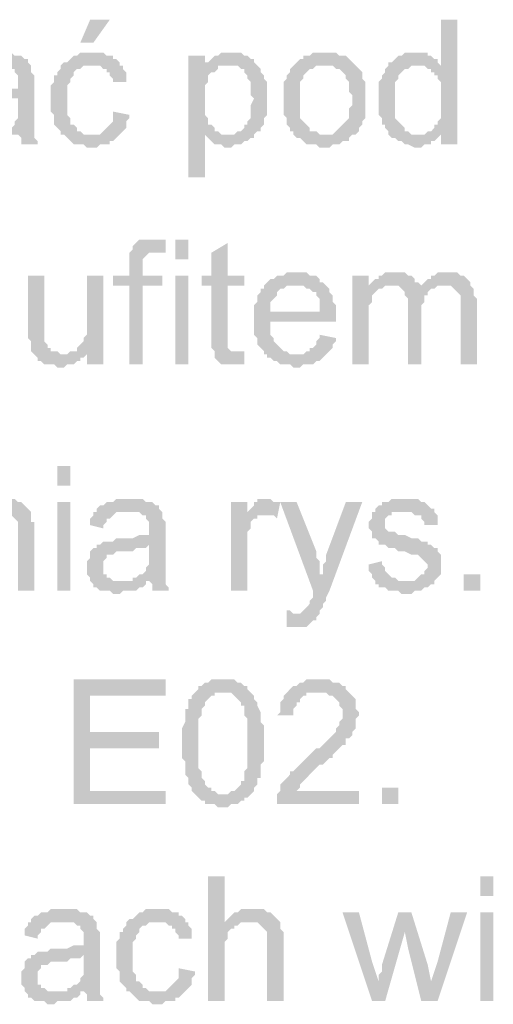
# Model space of a CAD drawing. Header units: millimetres. Extents: x -523 to 1404227, y -783705 to 1038705.
# Tile 326 of 508: x 516803 to 517415, y 220622 to 221892. Entities that reach past the tile are written whole.
import ezdxf

# ---------------------------------------------------------------- set-up
doc = ezdxf.new("R2010")
doc.units = ezdxf.units.MM
doc.linetypes.add('ACAD_ISO08W100', pattern=[36, 24, -3, 6, -3])
doc.layers.add('!!ELEKTRYKA', color=7, linetype='Continuous')

msp = doc.modelspace()

# ---------------------------------------------------------------- hatches: boundary and pattern name
at = {"layer": '!!ELEKTRYKA', "linetype": 'ACAD_ISO08W100'}
for points in [[(517368.5, 221892.45), (517347.34, 221892.45), (517347.34, 221833.18), (517317.7, 221833.18), (517321.94, 221833.18), (517326.17, 221833.18), (517330.4, 221828.95), (517334.64, 221828.95), (517334.64, 221824.71), (517338.87, 221824.71), (517338.87, 221820.48), (517343.1, 221820.48), (517343.1, 221816.25), (517347.34, 221812.01), (517347.34, 221807.78), (517347.34, 221803.55), (517347.34, 221799.31), (517347.34, 221795.08), (517347.34, 221786.61), (517347.34, 221782.38), (517347.34, 221778.15), (517347.34, 221773.91), (517347.34, 221769.68), (517347.34, 221765.45), (517343.1, 221761.21), (517343.1, 221756.98), (517338.87, 221756.98), (517338.87, 221752.75), (517334.64, 221748.51), (517330.4, 221748.51), (517326.17, 221744.28), (517347.34, 221744.28), (517347.34, 221731.58), (517368.5, 221731.58)], [(516775.82, 221850.12), (516775.82, 221850.12), (516758.89, 221850.12), (516754.66, 221845.88), (516750.42, 221845.88), (516746.19, 221845.88), (516741.96, 221841.65), (516737.72, 221841.65), (516733.49, 221837.42), (516733.49, 221833.18), (516771.59, 221833.18), (516775.82, 221833.18), (516780.06, 221833.18), (516784.29, 221833.18), (516788.52, 221833.18), (516792.76, 221828.95), (516796.99, 221828.95), (516796.99, 221824.71), (516796.99, 221824.71), (516801.22, 221820.48), (516801.22, 221816.25), (516801.22, 221812.01), (516801.22, 221812.01), (516801.22, 221803.55), (516801.22, 221803.55), (516796.99, 221803.55), (516792.76, 221803.55), (516792.76, 221803.55), (516788.52, 221803.55), (516780.06, 221799.31), (516775.82, 221799.31), (516771.59, 221799.31), (516767.36, 221799.31), (516758.89, 221799.31), (516754.66, 221795.08), (516750.42, 221795.08), (516750.42, 221795.08), (516746.19, 221795.08), (516741.96, 221795.08), (516737.72, 221790.85), (516801.22, 221790.85), (516801.22, 221782.38), (516801.22, 221778.15), (516801.22, 221773.91), (516801.22, 221769.68), (516801.22, 221765.45), (516796.99, 221761.21), (516796.99, 221761.21), (516796.99, 221756.98), (516792.76, 221752.75), (516788.52, 221752.75), (516784.29, 221748.51), (516780.06, 221748.51), (516780.06, 221744.28), (516801.22, 221744.28), (516801.22, 221744.28), (516805.46, 221740.05), (516805.46, 221735.81), (516805.46, 221731.58), (516826.62, 221731.58), (516826.62, 221731.58), (516826.62, 221735.81), (516822.39, 221740.05), (516822.39, 221744.28), (516822.39, 221748.51), (516822.39, 221748.51), (516822.39, 221752.75), (516822.39, 221756.98), (516822.39, 221761.21), (516822.39, 221765.45), (516822.39, 221773.91), (516822.39, 221778.15), (516822.39, 221807.78), (516822.39, 221807.78), (516822.39, 221812.01), (516822.39, 221816.25), (516822.39, 221820.48), (516818.16, 221824.71), (516818.16, 221824.71), (516818.16, 221828.95), (516818.16, 221833.18), (516813.92, 221837.42), (516813.92, 221841.65), (516809.69, 221841.65), (516805.46, 221845.88), (516801.22, 221845.88), (516796.99, 221845.88), (516792.76, 221850.12), (516788.52, 221850.12), (516784.29, 221850.12), (516780.06, 221850.12)], [(516898.59, 221850.12), (516881.66, 221850.12), (516877.43, 221845.88), (516873.19, 221845.88), (516868.96, 221841.65), (516868.96, 221841.65), (516864.73, 221837.42), (516860.49, 221837.42), (516856.26, 221833.18), (516856.26, 221828.95), (516852.02, 221824.71), (516852.02, 221820.48), (516847.79, 221820.48), (516847.79, 221816.25), (516847.79, 221812.01), (516843.56, 221807.78), (516843.56, 221803.55), (516843.56, 221799.31), (516843.56, 221795.08), (516843.56, 221790.85), (516843.56, 221782.38), (516843.56, 221778.15), (516843.56, 221773.91), (516847.79, 221769.68), (516847.79, 221765.45), (516847.79, 221761.21), (516847.79, 221756.98), (516852.02, 221752.75), (516852.02, 221752.75), (516856.26, 221748.51), (516856.26, 221744.28), (516894.36, 221744.28), (516894.36, 221744.28), (516890.13, 221744.28), (516885.89, 221744.28), (516881.66, 221748.51), (516877.43, 221748.51), (516877.43, 221752.75), (516873.19, 221756.98), (516873.19, 221756.98), (516868.96, 221756.98), (516868.96, 221761.21), (516868.96, 221765.45), (516864.73, 221769.68), (516864.73, 221773.91), (516864.73, 221778.15), (516864.73, 221782.38), (516864.73, 221790.85), (516864.73, 221790.85), (516864.73, 221795.08), (516864.73, 221799.31), (516864.73, 221803.55), (516864.73, 221807.78), (516868.96, 221812.01), (516868.96, 221816.25), (516873.19, 221820.48), (516873.19, 221824.71), (516873.19, 221824.71), (516877.43, 221828.95), (516881.66, 221828.95), (516885.89, 221833.18), (516890.13, 221833.18), (516894.36, 221833.18), (516898.59, 221833.18), (516932.46, 221833.18), (516932.46, 221837.42), (516928.23, 221841.65), (516923.99, 221841.65), (516923.99, 221845.88), (516919.76, 221845.88), (516915.53, 221845.88), (516911.29, 221850.12), (516907.06, 221850.12), (516902.83, 221850.12)], [(517076.4, 221850.12), (517063.7, 221850.12), (517059.46, 221845.88), (517055.23, 221845.88), (517051, 221841.65), (517046.76, 221837.42), (517042.53, 221837.42), (517072.16, 221833.18), (517076.4, 221833.18), (517080.63, 221833.18), (517084.86, 221833.18), (517089.1, 221828.95), (517093.33, 221828.95), (517093.33, 221824.71), (517097.56, 221820.48), (517097.56, 221816.25), (517101.8, 221812.01), (517101.8, 221812.01), (517101.8, 221803.55), (517101.8, 221799.31), (517101.8, 221795.08), (517106.03, 221790.85), (517106.03, 221790.85), (517101.8, 221782.38), (517101.8, 221778.15), (517101.8, 221773.91), (517101.8, 221769.68), (517101.8, 221765.45), (517097.56, 221761.21), (517097.56, 221756.98), (517093.33, 221756.98), (517093.33, 221752.75), (517089.1, 221748.51), (517084.86, 221748.51), (517080.63, 221744.28), (517076.4, 221744.28), (517072.16, 221744.28), (517042.53, 221744.28), (517046.76, 221740.05), (517046.76, 221740.05), (517051, 221735.81), (517055.23, 221731.58), (517055.23, 221731.58), (517059.46, 221731.58), (517063.7, 221731.58), (517067.93, 221727.35), (517072.16, 221727.35), (517072.16, 221727.35), (517076.4, 221727.35), (517080.63, 221731.58), (517084.86, 221731.58), (517089.1, 221731.58), (517093.33, 221735.81), (517097.56, 221735.81), (517101.8, 221740.05), (517106.03, 221740.05), (517106.03, 221744.28), (517110.26, 221748.51), (517114.5, 221748.51), (517114.5, 221752.75), (517118.73, 221756.98), (517118.73, 221761.21), (517118.73, 221765.45), (517122.97, 221769.68), (517122.97, 221773.91), (517122.97, 221778.15), (517122.97, 221782.38), (517122.97, 221786.61), (517122.97, 221790.85), (517122.97, 221790.85), (517122.97, 221795.08), (517122.97, 221799.31), (517122.97, 221803.55), (517122.97, 221807.78), (517122.97, 221812.01), (517118.73, 221816.25), (517118.73, 221820.48), (517118.73, 221820.48), (517114.5, 221824.71), (517114.5, 221828.95), (517110.26, 221833.18), (517106.03, 221837.42), (517106.03, 221841.65), (517101.8, 221841.65), (517101.8, 221841.65), (517097.56, 221845.88), (517093.33, 221845.88), (517089.1, 221850.12), (517084.86, 221850.12), (517080.63, 221850.12)], [(517199.17, 221850.12), (517199.17, 221850.12), (517182.23, 221850.12), (517178, 221845.88), (517173.77, 221845.88), (517169.53, 221845.88), (517169.53, 221841.65), (517165.3, 221841.65), (517161.07, 221837.42), (517161.07, 221837.42), (517156.83, 221833.18), (517199.17, 221833.18), (517199.17, 221833.18), (517203.4, 221833.18), (517207.63, 221833.18), (517211.87, 221828.95), (517216.1, 221828.95), (517220.33, 221824.71), (517220.33, 221824.71), (517224.57, 221820.48), (517224.57, 221816.25), (517228.8, 221812.01), (517228.8, 221807.78), (517228.8, 221803.55), (517228.8, 221799.31), (517233.03, 221795.08), (517233.03, 221790.85), (517233.03, 221790.85), (517233.03, 221782.38), (517228.8, 221778.15), (517228.8, 221773.91), (517228.8, 221769.68), (517228.8, 221765.45), (517224.57, 221761.21), (517224.57, 221761.21), (517220.33, 221756.98), (517220.33, 221756.98), (517216.1, 221752.75), (517211.87, 221748.51), (517211.87, 221748.51), (517207.63, 221744.28), (517203.4, 221744.28), (517199.17, 221744.28), (517156.83, 221744.28), (517161.07, 221740.05), (517165.3, 221740.05), (517169.53, 221735.81), (517169.53, 221735.81), (517173.77, 221731.58), (517178, 221731.58), (517182.23, 221731.58), (517186.47, 221731.58), (517190.7, 221727.35), (517199.17, 221727.35), (517199.17, 221727.35), (517203.4, 221727.35), (517207.63, 221731.58), (517211.87, 221731.58), (517216.1, 221731.58), (517220.33, 221735.81), (517224.57, 221735.81), (517228.8, 221735.81), (517228.8, 221740.05), (517233.03, 221744.28), (517237.27, 221744.28), (517241.5, 221748.51), (517241.5, 221752.75), (517245.73, 221756.98), (517245.73, 221756.98), (517245.73, 221761.21), (517249.97, 221765.45), (517249.97, 221765.45), (517249.97, 221769.68), (517249.97, 221773.91), (517249.97, 221782.38), (517249.97, 221786.61), (517249.97, 221790.85), (517249.97, 221795.08), (517249.97, 221799.31), (517249.97, 221803.55), (517249.97, 221807.78), (517249.97, 221812.01), (517245.73, 221816.25), (517245.73, 221820.48), (517245.73, 221824.71), (517241.5, 221828.95), (517237.27, 221833.18), (517237.27, 221833.18), (517233.03, 221837.42), (517228.8, 221841.65), (517228.8, 221841.65), (517224.57, 221845.88), (517220.33, 221845.88), (517216.1, 221845.88), (517211.87, 221850.12), (517207.63, 221850.12), (517203.4, 221850.12)], [(517313.47, 221850.12), (517313.47, 221850.12), (517300.77, 221850.12), (517296.54, 221845.88), (517292.3, 221845.88), (517288.07, 221841.65), (517288.07, 221841.65), (517283.84, 221837.42), (517279.6, 221837.42), (517279.6, 221833.18), (517275.37, 221828.95), (517275.37, 221824.71), (517271.14, 221820.48), (517271.14, 221820.48), (517271.14, 221816.25), (517266.9, 221812.01), (517266.9, 221807.78), (517266.9, 221803.55), (517266.9, 221799.31), (517266.9, 221795.08), (517266.9, 221790.85), (517266.9, 221786.61), (517266.9, 221782.38), (517266.9, 221778.15), (517266.9, 221773.91), (517266.9, 221769.68), (517271.14, 221765.45), (517271.14, 221761.21), (517271.14, 221756.98), (517275.37, 221756.98), (517275.37, 221752.75), (517279.6, 221748.51), (517279.6, 221744.28), (517317.7, 221744.28), (517313.47, 221744.28), (517309.24, 221744.28), (517305, 221748.51), (517300.77, 221748.51), (517300.77, 221752.75), (517296.54, 221756.98), (517296.54, 221756.98), (517292.3, 221761.21), (517292.3, 221761.21), (517288.07, 221765.45), (517288.07, 221769.68), (517288.07, 221773.91), (517288.07, 221778.15), (517288.07, 221782.38), (517288.07, 221790.85), (517288.07, 221790.85), (517288.07, 221795.08), (517288.07, 221799.31), (517288.07, 221803.55), (517288.07, 221807.78), (517288.07, 221812.01), (517292.3, 221816.25), (517292.3, 221820.48), (517296.54, 221824.71), (517296.54, 221824.71), (517300.77, 221828.95), (517305, 221828.95), (517309.24, 221833.18), (517313.47, 221833.18), (517317.7, 221833.18), (517347.34, 221833.18), (517343.1, 221837.42), (517343.1, 221841.65), (517338.87, 221841.65), (517334.64, 221845.88), (517330.4, 221845.88), (517330.4, 221850.12), (517326.17, 221850.12), (517317.7, 221850.12)], [(517042.53, 221845.88), (517021.36, 221845.88), (517021.36, 221689.24), (517042.53, 221689.24), (517042.53, 221744.28), (517072.16, 221744.28), (517067.93, 221744.28), (517063.7, 221744.28), (517059.46, 221748.51), (517055.23, 221748.51), (517055.23, 221752.75), (517051, 221756.98), (517046.76, 221756.98), (517046.76, 221761.21), (517046.76, 221765.45), (517042.53, 221769.68), (517042.53, 221773.91), (517042.53, 221778.15), (517042.53, 221782.38), (517042.53, 221790.85), (517042.53, 221790.85), (517042.53, 221795.08), (517042.53, 221799.31), (517042.53, 221803.55), (517042.53, 221807.78), (517046.76, 221812.01), (517046.76, 221816.25), (517046.76, 221820.48), (517051, 221824.71), (517055.23, 221824.71), (517059.46, 221828.95), (517059.46, 221833.18), (517042.53, 221833.18)], [(516932.46, 221833.18), (516898.59, 221833.18), (516907.06, 221833.18), (516911.29, 221828.95), (516915.53, 221828.95), (516915.53, 221824.71), (516919.76, 221824.71), (516919.76, 221820.48), (516923.99, 221816.25), (516923.99, 221812.01), (516940.93, 221812.01), (516940.93, 221816.25), (516940.93, 221820.48), (516940.93, 221824.71), (516936.69, 221828.95), (516936.69, 221833.18)], [(517156.83, 221833.18), (517156.83, 221833.18), (517152.6, 221828.95), (517152.6, 221824.71), (517148.37, 221820.48), (517148.37, 221816.25), (517144.13, 221812.01), (517144.13, 221807.78), (517144.13, 221803.55), (517144.13, 221799.31), (517144.13, 221795.08), (517144.13, 221790.85), (517144.13, 221790.85), (517144.13, 221782.38), (517144.13, 221778.15), (517144.13, 221773.91), (517144.13, 221769.68), (517148.37, 221765.45), (517148.37, 221761.21), (517148.37, 221756.98), (517152.6, 221752.75), (517152.6, 221748.51), (517156.83, 221748.51), (517156.83, 221744.28), (517199.17, 221744.28), (517194.93, 221744.28), (517190.7, 221744.28), (517186.47, 221748.51), (517182.23, 221748.51), (517178, 221748.51), (517178, 221752.75), (517173.77, 221756.98), (517173.77, 221756.98), (517169.53, 221761.21), (517169.53, 221761.21), (517165.3, 221765.45), (517165.3, 221769.68), (517165.3, 221773.91), (517165.3, 221778.15), (517165.3, 221782.38), (517165.3, 221790.85), (517165.3, 221790.85), (517165.3, 221795.08), (517165.3, 221799.31), (517165.3, 221803.55), (517165.3, 221807.78), (517165.3, 221812.01), (517169.53, 221816.25), (517169.53, 221820.48), (517173.77, 221824.71), (517173.77, 221824.71), (517178, 221828.95), (517182.23, 221828.95), (517186.47, 221833.18), (517190.7, 221833.18), (517194.93, 221833.18), (517199.17, 221833.18)], [(516923.99, 221773.91), (516923.99, 221761.21), (516919.76, 221756.98), (516919.76, 221756.98), (516915.53, 221752.75), (516911.29, 221748.51), (516911.29, 221748.51), (516907.06, 221744.28), (516902.83, 221744.28), (516894.36, 221744.28), (516856.26, 221744.28), (516860.49, 221744.28), (516864.73, 221740.05), (516868.96, 221735.81), (516868.96, 221735.81), (516873.19, 221731.58), (516877.43, 221731.58), (516881.66, 221731.58), (516885.89, 221731.58), (516890.13, 221727.35), (516898.59, 221727.35), (516902.83, 221727.35), (516907.06, 221731.58), (516911.29, 221731.58), (516915.53, 221731.58), (516919.76, 221731.58), (516919.76, 221735.81), (516923.99, 221735.81), (516928.23, 221740.05), (516928.23, 221740.05), (516932.46, 221744.28), (516936.69, 221748.51), (516936.69, 221748.51), (516940.93, 221752.75), (516940.93, 221756.98), (516940.93, 221761.21), (516945.16, 221765.45), (516945.16, 221769.68)], [(517326.17, 221744.28), (517279.6, 221744.28), (517283.84, 221740.05), (517288.07, 221740.05), (517292.3, 221735.81), (517292.3, 221735.81), (517296.54, 221735.81), (517300.77, 221731.58), (517300.77, 221731.58), (517305, 221731.58), (517313.47, 221727.35), (517317.7, 221727.35), (517321.94, 221727.35), (517326.17, 221731.58), (517330.4, 221731.58), (517334.64, 221731.58), (517334.64, 221735.81), (517338.87, 221735.81), (517343.1, 221740.05), (517347.34, 221744.28), (517347.34, 221744.28)], [(516974.79, 221608.81), (516957.86, 221608.81), (516953.63, 221604.58), (516953.63, 221604.58), (516949.39, 221600.34), (516949.39, 221596.11), (516945.16, 221591.88), (516979.03, 221591.88), (516983.26, 221591.88), (516987.49, 221591.88), (516991.73, 221591.88), (516991.73, 221608.81), (516991.73, 221608.81), (516987.49, 221608.81), (516983.26, 221608.81), (516979.03, 221608.81)], [(517072.16, 221604.58), (517051, 221591.88), (517051, 221562.24), (517038.3, 221562.24), (517038.3, 221549.54), (517051, 221549.54), (517051, 221481.81), (517051, 221481.81), (517051, 221473.34), (517051, 221469.11), (517055.23, 221464.87), (517084.86, 221464.87), (517080.63, 221464.87), (517076.4, 221464.87), (517076.4, 221464.87), (517072.16, 221469.11), (517072.16, 221469.11), (517072.16, 221473.34), (517072.16, 221481.81), (517072.16, 221549.54), (517093.33, 221549.54), (517093.33, 221562.24), (517072.16, 221562.24)], [(516945.16, 221591.88), (516945.16, 221591.88), (516945.16, 221562.24), (516923.99, 221562.24), (516923.99, 221549.54), (516945.16, 221549.54), (516945.16, 221447.94), (516962.09, 221447.94), (516962.09, 221549.54), (516987.49, 221549.54), (516987.49, 221562.24), (516962.09, 221562.24), (516962.09, 221574.94), (516962.09, 221579.18), (516962.09, 221583.41), (516966.33, 221587.64), (516966.33, 221587.64), (516966.33, 221587.64), (516970.56, 221591.88), (516974.79, 221591.88), (516979.03, 221591.88)], [(516835.09, 221562.24), (516813.92, 221562.24), (516813.92, 221490.27), (516813.92, 221490.27), (516813.92, 221486.04), (516813.92, 221481.81), (516818.16, 221477.57), (516818.16, 221473.34), (516818.16, 221469.11), (516818.16, 221464.87), (516822.39, 221460.64), (516822.39, 221460.64), (516826.62, 221456.41), (516826.62, 221452.17), (516830.86, 221452.17), (516835.09, 221447.94), (516839.32, 221447.94), (516843.56, 221447.94), (516847.79, 221447.94), (516852.02, 221443.7), (516856.26, 221443.7), (516856.26, 221443.7), (516860.49, 221443.7), (516864.73, 221447.94), (516868.96, 221447.94), (516873.19, 221447.94), (516877.43, 221452.17), (516881.66, 221452.17), (516881.66, 221456.41), (516885.89, 221456.41), (516890.13, 221460.64), (516860.49, 221460.64), (516856.26, 221460.64), (516852.02, 221464.87), (516847.79, 221464.87), (516843.56, 221464.87), (516843.56, 221469.11), (516839.32, 221469.11), (516839.32, 221473.34), (516835.09, 221477.57), (516835.09, 221481.81), (516835.09, 221481.81), (516835.09, 221490.27), (516835.09, 221494.51), (516835.09, 221498.74)], [(516911.29, 221562.24), (516890.13, 221562.24), (516890.13, 221502.97), (516890.13, 221502.97), (516890.13, 221494.51), (516890.13, 221490.27), (516890.13, 221486.04), (516885.89, 221481.81), (516885.89, 221477.57), (516885.89, 221477.57), (516881.66, 221473.34), (516877.43, 221469.11), (516877.43, 221464.87), (516890.13, 221464.87), (516890.13, 221447.94), (516911.29, 221447.94)], [(517161.07, 221566.47), (517148.37, 221566.47), (517144.13, 221562.24), (517135.67, 221562.24), (517131.43, 221558.01), (517127.2, 221558.01), (517122.97, 221553.77), (517118.73, 221549.54), (517161.07, 221549.54), (517161.07, 221549.54), (517165.3, 221549.54), (517169.53, 221549.54), (517173.77, 221545.31), (517178, 221545.31), (517182.23, 221541.07), (517186.47, 221541.07), (517186.47, 221536.84), (517186.47, 221536.84), (517190.7, 221532.61), (517190.7, 221528.37), (517190.7, 221524.14), (517190.7, 221515.67), (517127.2, 221515.67), (517211.87, 221515.67), (517211.87, 221519.91), (517211.87, 221524.14), (517207.63, 221528.37), (517207.63, 221532.61), (517207.63, 221536.84), (517203.4, 221541.07), (517203.4, 221545.31), (517199.17, 221549.54), (517199.17, 221549.54), (517194.93, 221553.77), (517190.7, 221553.77), (517190.7, 221558.01), (517186.47, 221562.24), (517182.23, 221562.24), (517178, 221562.24), (517173.77, 221566.47), (517169.53, 221566.47), (517165.3, 221566.47)], [(517254.2, 221562.24), (517233.03, 221562.24), (517233.03, 221447.94), (517254.2, 221447.94), (517254.2, 221507.21), (517254.2, 221511.44), (517254.2, 221515.67), (517254.2, 221519.91), (517254.2, 221524.14), (517258.44, 221528.37), (517258.44, 221532.61), (517258.44, 221536.84), (517262.67, 221541.07), (517262.67, 221541.07), (517266.9, 221545.31), (517271.14, 221545.31), (517254.2, 221549.54)], [(517288.07, 221566.47), (517275.37, 221566.47), (517271.14, 221562.24), (517266.9, 221562.24), (517266.9, 221558.01), (517262.67, 221558.01), (517258.44, 221553.77), (517254.2, 221549.54), (517283.84, 221549.54), (517283.84, 221549.54), (517288.07, 221549.54), (517292.3, 221549.54), (517296.54, 221545.31), (517321.94, 221545.31), (517321.94, 221549.54), (517317.7, 221553.77), (517313.47, 221553.77), (517313.47, 221558.01), (517309.24, 221562.24), (517309.24, 221562.24), (517305, 221562.24), (517300.77, 221566.47), (517296.54, 221566.47), (517292.3, 221566.47)], [(517355.8, 221566.47), (517343.1, 221566.47), (517338.87, 221562.24), (517334.64, 221562.24), (517334.64, 221558.01), (517330.4, 221558.01), (517326.17, 221553.77), (517321.94, 221549.54), (517351.57, 221549.54), (517355.8, 221549.54), (517360.04, 221549.54), (517364.27, 221545.31), (517364.27, 221545.31), (517368.5, 221541.07), (517372.74, 221536.84), (517372.74, 221536.84), (517372.74, 221532.61), (517372.74, 221528.37), (517372.74, 221519.91), (517372.74, 221447.94), (517393.91, 221447.94), (517393.91, 221528.37), (517393.91, 221528.37), (517393.91, 221532.61), (517389.67, 221536.84), (517389.67, 221545.31), (517389.67, 221545.31), (517385.44, 221549.54), (517385.44, 221553.77), (517381.21, 221558.01), (517381.21, 221558.01), (517376.97, 221562.24), (517372.74, 221562.24), (517368.5, 221566.47), (517364.27, 221566.47), (517360.04, 221566.47)], [(517118.73, 221549.54), (517118.73, 221549.54), (517118.73, 221545.31), (517114.5, 221545.31), (517114.5, 221541.07), (517110.26, 221536.84), (517110.26, 221532.61), (517110.26, 221528.37), (517106.03, 221524.14), (517106.03, 221519.91), (517106.03, 221515.67), (517106.03, 221511.44), (517106.03, 221502.97), (517106.03, 221498.74), (517106.03, 221494.51), (517106.03, 221490.27), (517106.03, 221486.04), (517110.26, 221481.81), (517110.26, 221477.57), (517110.26, 221473.34), (517114.5, 221469.11), (517114.5, 221469.11), (517118.73, 221464.87), (517118.73, 221460.64), (517161.07, 221460.64), (517161.07, 221460.64), (517156.83, 221460.64), (517152.6, 221460.64), (517148.37, 221464.87), (517144.13, 221464.87), (517139.9, 221469.11), (517135.67, 221473.34), (517135.67, 221473.34), (517135.67, 221473.34), (517131.43, 221477.57), (517131.43, 221481.81), (517127.2, 221486.04), (517127.2, 221490.27), (517127.2, 221494.51), (517127.2, 221502.97), (517211.87, 221502.97), (517211.87, 221502.97), (517211.87, 221507.21), (517211.87, 221511.44), (517211.87, 221515.67), (517127.2, 221515.67), (517127.2, 221515.67), (517127.2, 221524.14), (517127.2, 221528.37), (517131.43, 221532.61), (517131.43, 221532.61), (517135.67, 221536.84), (517135.67, 221541.07), (517139.9, 221545.31), (517144.13, 221545.31), (517148.37, 221549.54), (517152.6, 221549.54), (517156.83, 221549.54), (517161.07, 221549.54)], [(517254.2, 221549.54), (517254.2, 221549.54), (517271.14, 221545.31), (517275.37, 221549.54), (517279.6, 221549.54), (517283.84, 221549.54)], [(517321.94, 221549.54), (517321.94, 221545.31), (517296.54, 221545.31), (517300.77, 221541.07), (517300.77, 221541.07), (517300.77, 221536.84), (517305, 221532.61), (517305, 221528.37), (517305, 221524.14), (517305, 221447.94), (517321.94, 221447.94), (517321.94, 221515.67), (517321.94, 221515.67), (517321.94, 221524.14), (517326.17, 221528.37), (517326.17, 221532.61), (517326.17, 221536.84), (517330.4, 221536.84), (517330.4, 221541.07), (517330.4, 221541.07), (517334.64, 221545.31), (517338.87, 221545.31), (517343.1, 221549.54), (517347.34, 221549.54), (517351.57, 221549.54)], [(517190.7, 221486.04), (517190.7, 221481.81), (517186.47, 221477.57), (517186.47, 221473.34), (517182.23, 221469.11), (517178, 221469.11), (517178, 221464.87), (517173.77, 221464.87), (517169.53, 221460.64), (517165.3, 221460.64), (517161.07, 221460.64), (517118.73, 221460.64), (517122.97, 221460.64), (517122.97, 221456.41), (517127.2, 221456.41), (517131.43, 221452.17), (517135.67, 221452.17), (517139.9, 221447.94), (517144.13, 221447.94), (517148.37, 221447.94), (517152.6, 221447.94), (517156.83, 221443.7), (517161.07, 221443.7), (517165.3, 221443.7), (517169.53, 221447.94), (517173.77, 221447.94), (517178, 221447.94), (517182.23, 221447.94), (517186.47, 221452.17), (517190.7, 221452.17), (517194.93, 221456.41), (517194.93, 221456.41), (517199.17, 221460.64), (517203.4, 221464.87), (517203.4, 221464.87), (517207.63, 221469.11), (517207.63, 221473.34), (517211.87, 221477.57), (517211.87, 221481.81)], [(516877.43, 221464.87), (516868.96, 221464.87), (516864.73, 221460.64), (516860.49, 221460.64), (516890.13, 221460.64), (516890.13, 221464.87)], [(517093.33, 221464.87), (517055.23, 221464.87), (517055.23, 221460.64), (517055.23, 221460.64), (517055.23, 221456.41), (517059.46, 221452.17), (517063.7, 221447.94), (517067.93, 221447.94), (517067.93, 221447.94), (517076.4, 221447.94), (517080.63, 221447.94), (517080.63, 221447.94), (517084.86, 221447.94), (517089.1, 221447.94), (517093.33, 221447.94)], [(516780.06, 221274.37), (516780.06, 221274.37), (516767.36, 221274.37), (516763.12, 221270.13), (516758.89, 221270.13), (516754.66, 221265.9), (516754.66, 221265.9), (516750.42, 221261.67), (516746.19, 221257.43), (516775.82, 221257.43), (516780.06, 221257.43), (516784.29, 221257.43), (516788.52, 221257.43), (516792.76, 221253.2), (516792.76, 221253.2), (516796.99, 221248.97), (516801.22, 221244.73), (516801.22, 221244.73), (516801.22, 221240.5), (516801.22, 221236.27), (516801.22, 221232.03), (516801.22, 221227.8), (516801.22, 221155.83), (516822.39, 221155.83), (516822.39, 221227.8), (516822.39, 221227.8), (516822.39, 221236.27), (516822.39, 221240.5), (516822.39, 221244.73), (516818.16, 221244.73), (516818.16, 221248.97), (516818.16, 221253.2), (516818.16, 221257.43), (516813.92, 221261.67), (516813.92, 221261.67), (516809.69, 221265.9), (516805.46, 221270.13), (516801.22, 221270.13), (516801.22, 221270.13), (516796.99, 221274.37), (516792.76, 221274.37), (516784.29, 221274.37)], [(516945.16, 221274.37), (516945.16, 221274.37), (516928.23, 221274.37), (516923.99, 221270.13), (516919.76, 221270.13), (516915.53, 221270.13), (516911.29, 221265.9), (516907.06, 221265.9), (516902.83, 221261.67), (516902.83, 221257.43), (516940.93, 221257.43), (516945.16, 221257.43), (516949.39, 221257.43), (516953.63, 221257.43), (516957.86, 221257.43), (516962.09, 221253.2), (516966.33, 221253.2), (516966.33, 221248.97), (516966.33, 221248.97), (516970.56, 221244.73), (516970.56, 221240.5), (516970.56, 221236.27), (516970.56, 221236.27), (516970.56, 221227.8), (516970.56, 221227.8), (516966.33, 221227.8), (516962.09, 221227.8), (516962.09, 221227.8), (516957.86, 221227.8), (516949.39, 221223.57), (516945.16, 221223.57), (516940.93, 221223.57), (516936.69, 221223.57), (516928.23, 221223.57), (516923.99, 221219.33), (516919.76, 221219.33), (516919.76, 221219.33), (516915.53, 221219.33), (516911.29, 221219.33), (516907.06, 221215.1), (516970.56, 221215.1), (516970.56, 221206.63), (516970.56, 221202.4), (516970.56, 221198.17), (516970.56, 221193.93), (516970.56, 221189.7), (516966.33, 221185.47), (516966.33, 221185.47), (516966.33, 221181.23), (516962.09, 221177), (516957.86, 221177), (516953.63, 221172.76), (516949.39, 221172.76), (516949.39, 221168.53), (516970.56, 221168.53), (516970.56, 221168.53), (516974.79, 221164.3), (516974.79, 221160.06), (516974.79, 221155.83), (516995.96, 221155.83), (516995.96, 221155.83), (516995.96, 221160.06), (516991.73, 221164.3), (516991.73, 221168.53), (516991.73, 221172.76), (516991.73, 221172.76), (516991.73, 221177), (516991.73, 221181.23), (516991.73, 221185.47), (516991.73, 221189.7), (516991.73, 221198.17), (516991.73, 221202.4), (516991.73, 221232.03), (516991.73, 221232.03), (516991.73, 221236.27), (516991.73, 221240.5), (516991.73, 221244.73), (516987.49, 221248.97), (516987.49, 221248.97), (516987.49, 221253.2), (516987.49, 221257.43), (516983.26, 221261.67), (516983.26, 221265.9), (516979.03, 221265.9), (516974.79, 221270.13), (516970.56, 221270.13), (516966.33, 221270.13), (516962.09, 221274.37), (516957.86, 221274.37), (516953.63, 221274.37), (516949.39, 221274.37)], [(517097.56, 221270.13), (517076.4, 221270.13), (517076.4, 221155.83), (517097.56, 221155.83), (517097.56, 221215.1), (517097.56, 221219.33), (517097.56, 221223.57), (517097.56, 221227.8), (517097.56, 221232.03), (517101.8, 221236.27), (517101.8, 221240.5), (517101.8, 221240.5), (517101.8, 221244.73), (517106.03, 221248.97), (517110.26, 221248.97), (517110.26, 221253.2), (517114.5, 221253.2), (517118.73, 221253.2), (517097.56, 221253.2)], [(517122.97, 221274.37), (517122.97, 221274.37), (517110.26, 221274.37), (517110.26, 221270.13), (517106.03, 221270.13), (517106.03, 221265.9), (517101.8, 221261.67), (517097.56, 221257.43), (517097.56, 221253.2), (517118.73, 221253.2), (517122.97, 221253.2), (517127.2, 221253.2), (517131.43, 221253.2), (517135.67, 221248.97), (517139.9, 221270.13), (517135.67, 221270.13), (517131.43, 221270.13), (517127.2, 221274.37), (517127.2, 221274.37)], [(517161.07, 221270.13), (517139.9, 221270.13), (517182.23, 221155.83), (517194.93, 221177), (517190.7, 221177), (517190.7, 221185.47), (517190.7, 221189.7), (517190.7, 221193.93), (517186.47, 221198.17), (517186.47, 221202.4), (517186.47, 221206.63)], [(517245.73, 221270.13), (517224.57, 221270.13), (517199.17, 221202.4), (517199.17, 221202.4), (517199.17, 221198.17), (517199.17, 221193.93), (517194.93, 221189.7), (517194.93, 221185.47), (517194.93, 221181.23), (517194.93, 221177), (517182.23, 221155.83), (517182.23, 221155.83), (517182.23, 221151.6), (517182.23, 221147.36), (517178, 221143.13), (517178, 221138.9), (517173.77, 221134.66), (517173.77, 221134.66), (517173.77, 221134.66), (517169.53, 221130.43), (517169.53, 221130.43), (517165.3, 221126.2), (517156.83, 221126.2), (517190.7, 221126.2), (517190.7, 221130.43), (517190.7, 221130.43), (517194.93, 221134.66), (517194.93, 221138.9), (517199.17, 221143.13), (517199.17, 221147.36), (517203.4, 221155.83)], [(517296.54, 221274.37), (517296.54, 221274.37), (517283.84, 221274.37), (517279.6, 221270.13), (517279.6, 221270.13), (517275.37, 221270.13), (517271.14, 221270.13), (517271.14, 221265.9), (517266.9, 221265.9), (517262.67, 221261.67), (517262.67, 221257.43), (517300.77, 221257.43), (517300.77, 221257.43), (517305, 221257.43), (517309.24, 221257.43), (517313.47, 221253.2), (517317.7, 221253.2), (517321.94, 221253.2), (517321.94, 221248.97), (517326.17, 221244.73), (517326.17, 221240.5), (517343.1, 221240.5), (517343.1, 221244.73), (517343.1, 221248.97), (517343.1, 221253.2), (517338.87, 221257.43), (517338.87, 221261.67), (517338.87, 221261.67), (517334.64, 221261.67), (517330.4, 221265.9), (517326.17, 221270.13), (517321.94, 221270.13), (517321.94, 221270.13), (517317.7, 221274.37), (517313.47, 221274.37), (517309.24, 221274.37), (517305, 221274.37)], [(516902.83, 221257.43), (516898.59, 221257.43), (516898.59, 221253.2), (516894.36, 221248.97), (516894.36, 221244.73), (516894.36, 221240.5), (516911.29, 221236.27), (516911.29, 221240.5), (516915.53, 221244.73), (516915.53, 221248.97), (516919.76, 221248.97), (516923.99, 221253.2), (516923.99, 221253.2), (516928.23, 221257.43), (516932.46, 221257.43), (516936.69, 221257.43), (516940.93, 221257.43)], [(517262.67, 221257.43), (517258.44, 221257.43), (517258.44, 221248.97), (517254.2, 221244.73), (517254.2, 221240.5), (517254.2, 221236.27), (517258.44, 221232.03), (517258.44, 221227.8), (517258.44, 221223.57), (517262.67, 221223.57), (517266.9, 221219.33), (517266.9, 221215.1), (517271.14, 221215.1), (517271.14, 221215.1), (517275.37, 221215.1), (517279.6, 221210.87), (517283.84, 221210.87), (517288.07, 221210.87), (517292.3, 221206.63), (517296.54, 221206.63), (517300.77, 221206.63), (517309.24, 221202.4), (517313.47, 221202.4), (517317.7, 221202.4), (517321.94, 221198.17), (517321.94, 221198.17), (517326.17, 221193.93), (517326.17, 221193.93), (517330.4, 221189.7), (517330.4, 221185.47), (517326.17, 221181.23), (517326.17, 221177), (517321.94, 221177), (517317.7, 221172.76), (517317.7, 221172.76), (517313.47, 221168.53), (517309.24, 221168.53), (517300.77, 221168.53), (517262.67, 221168.53), (517262.67, 221164.3), (517266.9, 221164.3), (517266.9, 221160.06), (517271.14, 221160.06), (517275.37, 221160.06), (517279.6, 221155.83), (517283.84, 221155.83), (517288.07, 221155.83), (517292.3, 221155.83), (517296.54, 221151.6), (517300.77, 221151.6), (517305, 221151.6), (517309.24, 221151.6), (517313.47, 221155.83), (517317.7, 221155.83), (517321.94, 221155.83), (517326.17, 221160.06), (517330.4, 221160.06), (517334.64, 221164.3), (517338.87, 221164.3), (517338.87, 221168.53), (517343.1, 221172.76), (517343.1, 221172.76), (517347.34, 221177), (517347.34, 221181.23), (517347.34, 221185.47), (517347.34, 221189.7), (517347.34, 221189.7), (517347.34, 221193.93), (517347.34, 221198.17), (517347.34, 221202.4), (517343.1, 221206.63), (517343.1, 221210.87), (517338.87, 221210.87), (517334.64, 221215.1), (517330.4, 221215.1), (517330.4, 221219.33), (517326.17, 221219.33), (517321.94, 221219.33), (517317.7, 221223.57), (517313.47, 221223.57), (517309.24, 221223.57), (517300.77, 221227.8), (517300.77, 221227.8), (517296.54, 221227.8), (517292.3, 221227.8), (517288.07, 221232.03), (517283.84, 221232.03), (517283.84, 221232.03), (517279.6, 221232.03), (517275.37, 221236.27), (517275.37, 221240.5), (517275.37, 221244.73), (517275.37, 221244.73), (517275.37, 221248.97), (517279.6, 221253.2), (517283.84, 221253.2), (517283.84, 221257.43), (517288.07, 221257.43), (517296.54, 221257.43), (517300.77, 221257.43)], [(516907.06, 221215.1), (516902.83, 221215.1), (516902.83, 221210.87), (516898.59, 221210.87), (516894.36, 221206.63), (516894.36, 221202.4), (516894.36, 221198.17), (516890.13, 221193.93), (516890.13, 221189.7), (516890.13, 221185.47), (516890.13, 221185.47), (516890.13, 221181.23), (516890.13, 221177), (516894.36, 221172.76), (516894.36, 221168.53), (516898.59, 221164.3), (516898.59, 221164.3), (516898.59, 221160.06), (516902.83, 221160.06), (516907.06, 221155.83), (516911.29, 221155.83), (516915.53, 221155.83), (516919.76, 221155.83), (516923.99, 221151.6), (516928.23, 221151.6), (516932.46, 221151.6), (516936.69, 221155.83), (516940.93, 221155.83), (516945.16, 221155.83), (516949.39, 221155.83), (516953.63, 221155.83), (516957.86, 221160.06), (516962.09, 221160.06), (516966.33, 221164.3), (516966.33, 221168.53), (516932.46, 221168.53), (516932.46, 221168.53), (516928.23, 221168.53), (516923.99, 221168.53), (516919.76, 221172.76), (516915.53, 221172.76), (516915.53, 221177), (516911.29, 221177), (516911.29, 221181.23), (516911.29, 221185.47), (516911.29, 221189.7), (516911.29, 221193.93), (516915.53, 221198.17), (516915.53, 221198.17), (516915.53, 221202.4), (516919.76, 221202.4), (516923.99, 221202.4), (516928.23, 221206.63), (516932.46, 221206.63), (516936.69, 221206.63), (516940.93, 221206.63), (516945.16, 221206.63), (516949.39, 221206.63), (516953.63, 221210.87), (516957.86, 221210.87), (516962.09, 221210.87), (516966.33, 221210.87), (516970.56, 221215.1)], [(517271.14, 221193.93), (517254.2, 221189.7), (517254.2, 221189.7), (517254.2, 221181.23), (517258.44, 221177), (517258.44, 221172.76), (517262.67, 221168.53), (517300.77, 221168.53), (517300.77, 221168.53), (517296.54, 221168.53), (517292.3, 221168.53), (517288.07, 221172.76), (517283.84, 221172.76), (517279.6, 221177), (517279.6, 221177), (517275.37, 221181.23), (517275.37, 221185.47), (517271.14, 221189.7)], [(517148.37, 221130.43), (517148.37, 221109.26), (517173.77, 221109.26), (517178, 221113.5), (517178, 221113.5), (517182.23, 221117.73), (517186.47, 221117.73), (517186.47, 221121.96), (517190.7, 221126.2), (517156.83, 221126.2), (517156.83, 221126.2), (517152.6, 221130.43)], [(516991.73, 221041.53), (516873.19, 221041.53), (516873.19, 220880.66), (516991.73, 220880.66), (516991.73, 220897.59), (516894.36, 220897.59), (516894.36, 220952.63), (516983.26, 220952.63), (516983.26, 220973.79), (516894.36, 220973.79), (516894.36, 221020.36), (516991.73, 221020.36)], [(517067.93, 221041.53), (517051, 221041.53), (517046.76, 221037.29), (517042.53, 221037.29), (517038.3, 221033.06), (517038.3, 221033.06), (517034.06, 221033.06), (517034.06, 221028.83), (517029.83, 221024.59), (517063.7, 221024.59), (517067.93, 221024.59), (517072.16, 221024.59), (517076.4, 221024.59), (517080.63, 221020.36), (517080.63, 221020.36), (517084.86, 221016.13), (517089.1, 221011.89), (517089.1, 221011.89), (517089.1, 221007.66), (517093.33, 221007.66), (517093.33, 221003.43), (517093.33, 220999.19), (517093.33, 220994.96), (517097.56, 220990.73), (517097.56, 220986.49), (517097.56, 220982.26), (517097.56, 220978.03), (517097.56, 220973.79), (517097.56, 220965.33), (517097.56, 220961.09), (517097.56, 220956.86), (517097.56, 220952.63), (517097.56, 220948.39), (517097.56, 220939.93), (517097.56, 220935.69), (517097.56, 220931.46), (517097.56, 220927.23), (517093.33, 220922.99), (517093.33, 220918.76), (517093.33, 220914.52), (517093.33, 220910.29), (517089.1, 220910.29), (517089.1, 220906.06), (517089.1, 220906.06), (517084.86, 220901.82), (517080.63, 220897.59), (517076.4, 220897.59), (517072.16, 220893.36), (517067.93, 220893.36), (517067.93, 220893.36), (517029.83, 220893.36), (517034.06, 220889.12), (517038.3, 220884.89), (517042.53, 220884.89), (517042.53, 220880.66), (517046.76, 220880.66), (517051, 220880.66), (517055.23, 220880.66), (517059.46, 220876.42), (517067.93, 220876.42), (517067.93, 220876.42), (517072.16, 220876.42), (517076.4, 220880.66), (517080.63, 220880.66), (517084.86, 220880.66), (517089.1, 220884.89), (517093.33, 220884.89), (517093.33, 220889.12), (517097.56, 220889.12), (517097.56, 220889.12), (517101.8, 220893.36), (517106.03, 220897.59), (517106.03, 220901.82), (517110.26, 220906.06), (517110.26, 220910.29), (517110.26, 220914.52), (517114.5, 220914.52), (517114.5, 220918.76), (517114.5, 220922.99), (517114.5, 220927.23), (517114.5, 220931.46), (517118.73, 220935.69), (517118.73, 220939.93), (517118.73, 220944.16), (517118.73, 220948.39), (517118.73, 220952.63), (517118.73, 220961.09), (517118.73, 220961.09), (517118.73, 220969.56), (517118.73, 220973.79), (517118.73, 220978.03), (517118.73, 220982.26), (517114.5, 220986.49), (517114.5, 220990.73), (517114.5, 220994.96), (517114.5, 220999.19), (517114.5, 220999.19), (517110.26, 221007.66), (517110.26, 221011.89), (517110.26, 221011.89), (517106.03, 221016.13), (517106.03, 221020.36), (517101.8, 221024.59), (517097.56, 221028.83), (517097.56, 221033.06), (517093.33, 221033.06), (517089.1, 221037.29), (517089.1, 221037.29), (517084.86, 221037.29), (517080.63, 221041.53), (517076.4, 221041.53), (517072.16, 221041.53)], [(517190.7, 221041.53), (517173.77, 221041.53), (517169.53, 221037.29), (517165.3, 221037.29), (517161.07, 221033.06), (517156.83, 221033.06), (517152.6, 221028.83), (517152.6, 221028.83), (517148.37, 221024.59), (517144.13, 221020.36), (517144.13, 221016.13), (517139.9, 221011.89), (517139.9, 221007.66), (517139.9, 221003.43), (517139.9, 220999.19), (517135.67, 220994.96), (517156.83, 220994.96), (517156.83, 220999.19), (517156.83, 221003.43), (517161.07, 221007.66), (517161.07, 221011.89), (517165.3, 221011.89), (517165.3, 221016.13), (517169.53, 221020.36), (517173.77, 221020.36), (517173.77, 221024.59), (517178, 221024.59), (517186.47, 221024.59), (517190.7, 221024.59), (517228.8, 221024.59), (517224.57, 221028.83), (517224.57, 221028.83), (517224.57, 221033.06), (517220.33, 221033.06), (517216.1, 221037.29), (517211.87, 221037.29), (517207.63, 221037.29), (517203.4, 221041.53), (517199.17, 221041.53), (517194.93, 221041.53)], [(517029.83, 221024.59), (517025.6, 221020.36), (517025.6, 221016.13), (517021.36, 221016.13), (517021.36, 221011.89), (517021.36, 221003.43), (517017.13, 221003.43), (517017.13, 220999.19), (517017.13, 220994.96), (517017.13, 220994.96), (517017.13, 220990.73), (517017.13, 220986.49), (517012.9, 220978.03), (517012.9, 220973.79), (517012.9, 220969.56), (517012.9, 220965.33), (517012.9, 220961.09), (517012.9, 220956.86), (517012.9, 220952.63), (517012.9, 220944.16), (517012.9, 220939.93), (517017.13, 220935.69), (517017.13, 220931.46), (517017.13, 220927.23), (517017.13, 220922.99), (517017.13, 220918.76), (517021.36, 220914.52), (517021.36, 220910.29), (517021.36, 220906.06), (517025.6, 220901.82), (517025.6, 220901.82), (517025.6, 220897.59), (517029.83, 220893.36), (517029.83, 220893.36), (517067.93, 220893.36), (517063.7, 220893.36), (517059.46, 220893.36), (517055.23, 220897.59), (517051, 220897.59), (517051, 220901.82), (517046.76, 220901.82), (517042.53, 220906.06), (517042.53, 220906.06), (517042.53, 220910.29), (517038.3, 220914.52), (517038.3, 220914.52), (517038.3, 220918.76), (517038.3, 220922.99), (517034.06, 220927.23), (517034.06, 220931.46), (517034.06, 220935.69), (517034.06, 220939.93), (517034.06, 220948.39), (517034.06, 220952.63), (517034.06, 220961.09), (517034.06, 220961.09), (517034.06, 220969.56), (517034.06, 220973.79), (517034.06, 220978.03), (517034.06, 220986.49), (517034.06, 220990.73), (517038.3, 220994.96), (517038.3, 220999.19), (517038.3, 221003.43), (517038.3, 221003.43), (517042.53, 221007.66), (517042.53, 221011.89), (517042.53, 221011.89), (517046.76, 221016.13), (517051, 221020.36), (517055.23, 221020.36), (517055.23, 221024.59), (517059.46, 221024.59), (517063.7, 221024.59)], [(517228.8, 221024.59), (517190.7, 221024.59), (517199.17, 221024.59), (517203.4, 221020.36), (517207.63, 221020.36), (517211.87, 221016.13), (517211.87, 221016.13), (517216.1, 221011.89), (517216.1, 221011.89), (517216.1, 221007.66), (517220.33, 221003.43), (517220.33, 220999.19), (517220.33, 220994.96), (517220.33, 220990.73), (517216.1, 220986.49), (517216.1, 220982.26), (517211.87, 220978.03), (517211.87, 220973.79), (517207.63, 220969.56), (517207.63, 220969.56), (517203.4, 220965.33), (517203.4, 220965.33), (517199.17, 220961.09), (517194.93, 220956.86), (517190.7, 220952.63), (517186.47, 220952.63), (517182.23, 220948.39), (517178, 220944.16), (517173.77, 220939.93), (517169.53, 220935.69), (517165.3, 220931.46), (517165.3, 220931.46), (517161.07, 220927.23), (517156.83, 220922.99), (517152.6, 220922.99), (517152.6, 220918.76), (517148.37, 220914.52), (517148.37, 220914.52), (517144.13, 220910.29), (517139.9, 220906.06), (517139.9, 220901.82), (517139.9, 220897.59), (517135.67, 220893.36), (517135.67, 220893.36), (517135.67, 220889.12), (517135.67, 220884.89), (517135.67, 220880.66), (517241.5, 220880.66), (517241.5, 220897.59), (517161.07, 220897.59), (517161.07, 220897.59), (517165.3, 220901.82), (517165.3, 220906.06), (517169.53, 220910.29), (517169.53, 220910.29), (517173.77, 220914.52), (517173.77, 220914.52), (517178, 220918.76), (517182.23, 220922.99), (517186.47, 220927.23), (517190.7, 220931.46), (517194.93, 220931.46), (517199.17, 220935.69), (517203.4, 220939.93), (517207.63, 220939.93), (517207.63, 220944.16), (517211.87, 220948.39), (517216.1, 220952.63), (517216.1, 220952.63), (517220.33, 220956.86), (517224.57, 220956.86), (517224.57, 220961.09), (517224.57, 220965.33), (517228.8, 220965.33), (517233.03, 220969.56), (517233.03, 220973.79), (517237.27, 220978.03), (517237.27, 220978.03), (517237.27, 220982.26), (517237.27, 220986.49), (517237.27, 220990.73), (517241.5, 220994.96), (517241.5, 220999.19), (517237.27, 221003.43), (517237.27, 221007.66), (517237.27, 221011.89), (517237.27, 221016.13), (517233.03, 221020.36), (517233.03, 221020.36)], [(517067.93, 220787.52), (517046.76, 220787.52), (517046.76, 220626.65), (517067.93, 220626.65), (517067.93, 220690.15), (517067.93, 220694.39), (517067.93, 220698.62), (517067.93, 220702.85), (517072.16, 220707.09), (517072.16, 220711.32), (517072.16, 220715.55), (517076.4, 220719.79), (517080.63, 220719.79), (517080.63, 220724.02), (517084.86, 220724.02), (517089.1, 220728.25), (517093.33, 220728.25), (517097.56, 220728.25), (517067.93, 220728.25)], [(516860.49, 220745.19), (516860.49, 220745.19), (516843.56, 220745.19), (516839.32, 220740.95), (516835.09, 220740.95), (516830.86, 220740.95), (516826.62, 220736.72), (516822.39, 220736.72), (516818.16, 220732.49), (516818.16, 220728.25), (516856.26, 220728.25), (516860.49, 220728.25), (516864.73, 220728.25), (516868.96, 220728.25), (516873.19, 220728.25), (516877.43, 220724.02), (516881.66, 220724.02), (516881.66, 220719.79), (516881.66, 220719.79), (516885.89, 220715.55), (516885.89, 220711.32), (516885.89, 220707.09), (516885.89, 220707.09), (516885.89, 220698.62), (516885.89, 220698.62), (516881.66, 220698.62), (516877.43, 220698.62), (516877.43, 220698.62), (516873.19, 220698.62), (516864.73, 220694.39), (516860.49, 220694.39), (516856.26, 220694.39), (516852.02, 220694.39), (516843.56, 220694.39), (516839.32, 220690.15), (516835.09, 220690.15), (516835.09, 220690.15), (516830.86, 220690.15), (516826.62, 220690.15), (516822.39, 220685.92), (516885.89, 220685.92), (516885.89, 220677.45), (516885.89, 220673.22), (516885.89, 220668.99), (516885.89, 220664.75), (516885.89, 220660.52), (516881.66, 220656.28), (516881.66, 220656.28), (516881.66, 220652.05), (516877.43, 220647.82), (516873.19, 220647.82), (516868.96, 220643.58), (516864.73, 220643.58), (516864.73, 220639.35), (516885.89, 220639.35), (516885.89, 220639.35), (516890.13, 220635.12), (516890.13, 220630.88), (516890.13, 220626.65), (516911.29, 220626.65), (516911.29, 220626.65), (516911.29, 220630.88), (516907.06, 220635.12), (516907.06, 220639.35), (516907.06, 220643.58), (516907.06, 220643.58), (516907.06, 220647.82), (516907.06, 220652.05), (516907.06, 220656.28), (516907.06, 220660.52), (516907.06, 220668.99), (516907.06, 220673.22), (516907.06, 220702.85), (516907.06, 220702.85), (516907.06, 220707.09), (516907.06, 220711.32), (516907.06, 220715.55), (516902.83, 220719.79), (516902.83, 220719.79), (516902.83, 220724.02), (516902.83, 220728.25), (516898.59, 220732.49), (516898.59, 220736.72), (516894.36, 220736.72), (516890.13, 220740.95), (516885.89, 220740.95), (516881.66, 220740.95), (516877.43, 220745.19), (516873.19, 220745.19), (516868.96, 220745.19), (516864.73, 220745.19)], [(516983.26, 220745.19), (516966.33, 220745.19), (516962.09, 220740.95), (516957.86, 220740.95), (516953.63, 220736.72), (516953.63, 220736.72), (516949.39, 220732.49), (516945.16, 220732.49), (516940.93, 220728.25), (516940.93, 220724.02), (516936.69, 220719.79), (516936.69, 220715.55), (516932.46, 220715.55), (516932.46, 220711.32), (516932.46, 220707.09), (516928.23, 220702.85), (516928.23, 220698.62), (516928.23, 220694.39), (516928.23, 220690.15), (516928.23, 220685.92), (516928.23, 220677.45), (516928.23, 220673.22), (516928.23, 220668.99), (516932.46, 220664.75), (516932.46, 220660.52), (516932.46, 220656.28), (516932.46, 220652.05), (516936.69, 220647.82), (516936.69, 220647.82), (516940.93, 220643.58), (516940.93, 220639.35), (516979.03, 220639.35), (516979.03, 220639.35), (516974.79, 220639.35), (516970.56, 220639.35), (516966.33, 220643.58), (516962.09, 220643.58), (516962.09, 220647.82), (516957.86, 220652.05), (516957.86, 220652.05), (516953.63, 220652.05), (516953.63, 220656.28), (516953.63, 220660.52), (516949.39, 220664.75), (516949.39, 220668.99), (516949.39, 220673.22), (516949.39, 220677.45), (516949.39, 220685.92), (516949.39, 220685.92), (516949.39, 220690.15), (516949.39, 220694.39), (516949.39, 220698.62), (516949.39, 220702.85), (516953.63, 220707.09), (516953.63, 220711.32), (516957.86, 220715.55), (516957.86, 220719.79), (516957.86, 220719.79), (516962.09, 220724.02), (516966.33, 220724.02), (516970.56, 220728.25), (516974.79, 220728.25), (516979.03, 220728.25), (516983.26, 220728.25), (517017.13, 220728.25), (517017.13, 220732.49), (517012.9, 220736.72), (517008.66, 220736.72), (517008.66, 220740.95), (517004.43, 220740.95), (517000.2, 220740.95), (516995.96, 220745.19), (516991.73, 220745.19), (516987.49, 220745.19)], [(517101.8, 220745.19), (517101.8, 220745.19), (517089.1, 220745.19), (517084.86, 220740.95), (517080.63, 220740.95), (517076.4, 220736.72), (517076.4, 220736.72), (517072.16, 220732.49), (517067.93, 220728.25), (517097.56, 220728.25), (517101.8, 220728.25), (517106.03, 220728.25), (517110.26, 220728.25), (517114.5, 220724.02), (517118.73, 220719.79), (517118.73, 220719.79), (517118.73, 220719.79), (517122.97, 220715.55), (517122.97, 220711.32), (517122.97, 220707.09), (517122.97, 220698.62), (517122.97, 220626.65), (517144.13, 220626.65), (517144.13, 220698.62), (517144.13, 220707.09), (517144.13, 220711.32), (517144.13, 220715.55), (517139.9, 220719.79), (517139.9, 220724.02), (517139.9, 220724.02), (517139.9, 220728.25), (517135.67, 220732.49), (517131.43, 220736.72), (517131.43, 220736.72), (517127.2, 220740.95), (517122.97, 220740.95), (517122.97, 220740.95), (517118.73, 220745.19), (517114.5, 220745.19), (517106.03, 220745.19)], [(517241.5, 220740.95), (517220.33, 220740.95), (517258.44, 220626.65), (517266.9, 220652.05), (517258.44, 220677.45)], [(517309.24, 220740.95), (517292.3, 220740.95), (517271.14, 220673.22), (517271.14, 220664.75), (517266.9, 220660.52), (517266.9, 220656.28), (517266.9, 220652.05), (517266.9, 220652.05), (517258.44, 220626.65), (517275.37, 220626.65), (517300.77, 220715.55)], [(517309.24, 220740.95), (517300.77, 220715.55), (517305, 220694.39), (517321.94, 220626.65), (517334.64, 220652.05), (517330.4, 220673.22)], [(517381.21, 220740.95), (517360.04, 220740.95), (517343.1, 220677.45), (517334.64, 220652.05), (517321.94, 220626.65), (517343.1, 220626.65)], [(516818.16, 220728.25), (516813.92, 220728.25), (516813.92, 220724.02), (516809.69, 220719.79), (516809.69, 220715.55), (516809.69, 220711.32), (516826.62, 220707.09), (516826.62, 220711.32), (516830.86, 220715.55), (516830.86, 220719.79), (516835.09, 220719.79), (516839.32, 220724.02), (516839.32, 220724.02), (516843.56, 220728.25), (516847.79, 220728.25), (516852.02, 220728.25), (516856.26, 220728.25)], [(517017.13, 220728.25), (516983.26, 220728.25), (516991.73, 220728.25), (516995.96, 220724.02), (517000.2, 220724.02), (517000.2, 220719.79), (517004.43, 220719.79), (517004.43, 220715.55), (517008.66, 220711.32), (517008.66, 220707.09), (517025.6, 220707.09), (517025.6, 220711.32), (517025.6, 220715.55), (517025.6, 220719.79), (517021.36, 220724.02), (517021.36, 220728.25)], [(516822.39, 220685.92), (516818.16, 220685.92), (516818.16, 220681.69), (516813.92, 220681.69), (516809.69, 220677.45), (516809.69, 220673.22), (516809.69, 220668.99), (516805.46, 220664.75), (516805.46, 220660.52), (516805.46, 220656.28), (516805.46, 220656.28), (516805.46, 220652.05), (516805.46, 220647.82), (516809.69, 220643.58), (516809.69, 220639.35), (516813.92, 220635.12), (516813.92, 220635.12), (516813.92, 220630.88), (516818.16, 220630.88), (516822.39, 220626.65), (516826.62, 220626.65), (516830.86, 220626.65), (516835.09, 220626.65), (516839.32, 220622.42), (516843.56, 220622.42), (516847.79, 220622.42), (516852.02, 220626.65), (516856.26, 220626.65), (516860.49, 220626.65), (516864.73, 220626.65), (516868.96, 220626.65), (516873.19, 220630.88), (516877.43, 220630.88), (516881.66, 220635.12), (516881.66, 220639.35), (516847.79, 220639.35), (516847.79, 220639.35), (516843.56, 220639.35), (516839.32, 220639.35), (516835.09, 220643.58), (516830.86, 220643.58), (516830.86, 220647.82), (516826.62, 220647.82), (516826.62, 220652.05), (516826.62, 220656.28), (516826.62, 220660.52), (516826.62, 220664.75), (516830.86, 220668.99), (516830.86, 220668.99), (516830.86, 220673.22), (516835.09, 220673.22), (516839.32, 220673.22), (516843.56, 220677.45), (516847.79, 220677.45), (516852.02, 220677.45), (516856.26, 220677.45), (516860.49, 220677.45), (516864.73, 220677.45), (516868.96, 220681.69), (516873.19, 220681.69), (516877.43, 220681.69), (516881.66, 220681.69), (516885.89, 220685.92)], [(517008.66, 220668.99), (517008.66, 220656.28), (517004.43, 220652.05), (517004.43, 220652.05), (517000.2, 220647.82), (516995.96, 220643.58), (516995.96, 220643.58), (516991.73, 220639.35), (516987.49, 220639.35), (516979.03, 220639.35), (516940.93, 220639.35), (516945.16, 220639.35), (516949.39, 220635.12), (516953.63, 220630.88), (516953.63, 220630.88), (516957.86, 220626.65), (516962.09, 220626.65), (516966.33, 220626.65), (516970.56, 220626.65), (516974.79, 220622.42), (516983.26, 220622.42), (516987.49, 220622.42), (516991.73, 220626.65), (516995.96, 220626.65), (517000.2, 220626.65), (517004.43, 220626.65), (517004.43, 220630.88), (517008.66, 220630.88), (517012.9, 220635.12), (517012.9, 220635.12), (517017.13, 220639.35), (517021.36, 220643.58), (517021.36, 220643.58), (517025.6, 220647.82), (517025.6, 220652.05), (517025.6, 220656.28), (517029.83, 220660.52), (517029.83, 220664.75)]]:
    msp.add_hatch(color=7, dxfattribs=at).paths.add_polyline_path(points)

# ---------------------------------------------------------------- linework, layer by layer
at = {"layer": '!!ELEKTRYKA', "color": 7, "linetype": 'ACAD_ISO08W100', "lineweight": -3}
for points in [[(516919.76, 221892.45), (516894.36, 221892.45), (516898.59, 221862.82), (516881.66, 221862.82)], [(517042.53, 221837.42), (517042.53, 221833.18), (517072.16, 221833.18)], [(517021.36, 221583.41), (517021.36, 221608.81), (517004.43, 221583.41), (517004.43, 221608.81)], [(517021.36, 221447.94), (517021.36, 221562.24), (517004.43, 221447.94), (517004.43, 221562.24)], [(516868.96, 221291.3), (516868.96, 221316.7), (516852.02, 221291.3), (516852.02, 221316.7)], [(516868.96, 221155.83), (516868.96, 221270.13), (516852.02, 221155.83), (516852.02, 221270.13)], [(517376.97, 221155.83), (517376.97, 221177), (517398.14, 221155.83), (517398.14, 221177)], [(517271.14, 220880.66), (517271.14, 220901.82), (517292.3, 220880.66), (517292.3, 220901.82)], [(517415.07, 220762.12), (517415.07, 220787.52), (517398.14, 220762.12), (517398.14, 220787.52)], [(517415.07, 220626.65), (517415.07, 220740.95), (517398.14, 220626.65), (517398.14, 220740.95)]]:
    msp.add_solid(points, dxfattribs=at)

doc.saveas('drawing.dxf')
